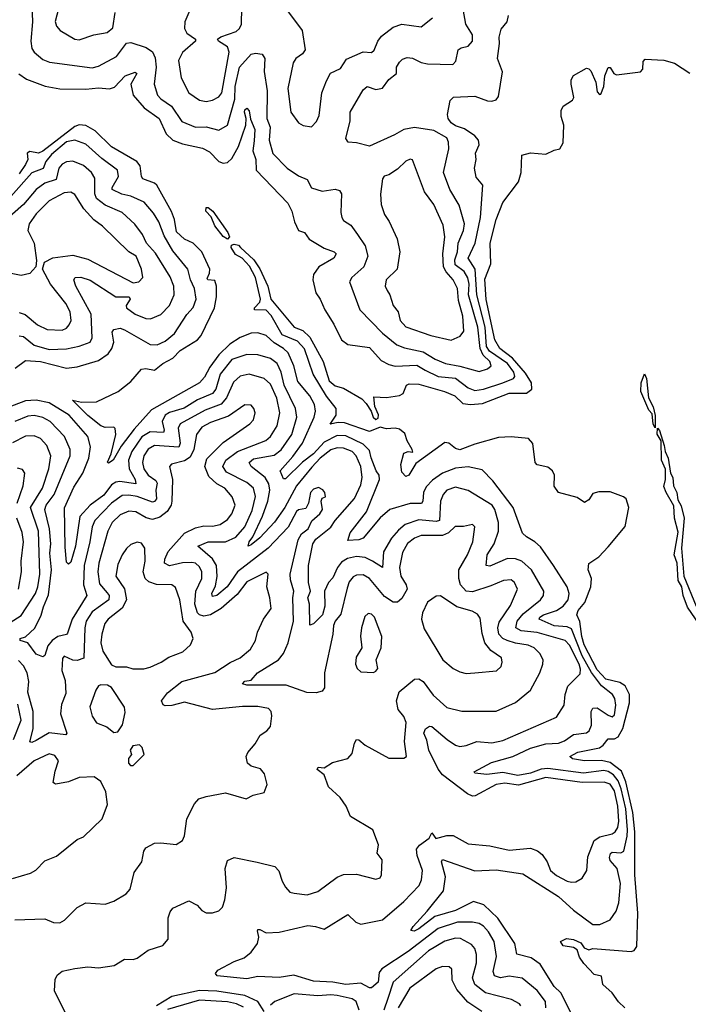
# Model space of a CAD drawing. Extents: x 1468344 to 1613994, y 525695 to 643861.
# Tile 309 of 427: x 1528008 to 1531118, y 620272 to 624856. Entities that reach past the tile are written whole.
import ezdxf

# ---------------------------------------------------------------- set-up
doc = ezdxf.new("R2010")
doc.units = 0

msp = doc.modelspace()

# ---------------------------------------------------------------- linework, layer by layer
at = {"layer": '0CON10XD'}
for points in [[(1528064.8, 624925), (1528067.8, 624845), (1528059, 624755), (1528065, 624720.8), (1528074.6, 624705), (1528115, 624670.4), (1528147.2, 624657.2), (1528345, 624631.1), (1528375, 624639), (1528457.6, 624685), (1528505, 624746.8), (1528525, 624748.7), (1528596.2, 624726.2), (1528625.8, 624705.8), (1528638.4, 624678.4), (1528642.6, 624635), (1528633.5, 624555), (1528649.1, 624505), (1528665, 624486.8), (1528713.4, 624453.4), (1528761.5, 624381.5), (1528825, 624355.8), (1528875, 624356.3), (1528935, 624341.2), (1528975, 624364.5), (1529008.3, 624485), (1529010.7, 624545), (1529030.2, 624635), (1529085, 624695.2), (1529105, 624700), (1529136.2, 624695), (1529148.7, 624675), (1529144.8, 624615), (1529159.5, 624525), (1529157.3, 624395), (1529172.7, 624355), (1529169.1, 624295), (1529185, 624232.2), (1529251.8, 624165), (1529305, 624128.1), (1529345, 624111.4), (1529365, 624073.3), (1529415, 624057.5), (1529475, 624066.4), (1529495, 624061.2), (1529504.7, 624044.7), (1529501.7, 623958.3), (1529506.8, 623935), (1529515, 623920.5), (1529548.9, 623898.9), (1529580, 623855), (1529615, 623802.5), (1529627, 623755), (1529609.1, 623705), (1529552.5, 623655), (1529542.2, 623635), (1529589.6, 623505), (1529695, 623396.2), (1529762.8, 623342.8), (1529797.5, 623327.5), (1529885, 623309.8), (1529940, 623275), (1529988.6, 623255), (1530055, 623243.5), (1530145, 623217.6), (1530185, 623230), (1530200.6, 623245), (1530194.6, 623265), (1530163.6, 623293.6), (1530149.6, 623325), (1530139.3, 623425), (1530095.9, 623575), (1530098.3, 623625), (1530093.2, 623653.2), (1530075, 623682.9), (1530033.9, 623713.9), (1530032.3, 623737.7), (1530044.2, 623775), (1530047.1, 623815), (1530073.1, 623875), (1530078, 623905), (1530052.2, 623992.2), (1530008.8, 624065), (1529979.3, 624145), (1530004.2, 624255), (1530003, 624285), (1529994.7, 624305), (1529935, 624339.3), (1529845, 624354.4), (1529794.8, 624345.2), (1529750.9, 624319.1), (1529635, 624266.6), (1529575, 624283.1), (1529535.4, 624285.4), (1529525, 624303.3), (1529544.8, 624385), (1529546, 624425), (1529605, 624529.1), (1529625, 624544.5), (1529665, 624530), (1529695, 624537.5), (1529725, 624576.5), (1529760.8, 624605), (1529760.6, 624635), (1529775, 624658.6), (1529788.3, 624671.7), (1529810.4, 624679.6), (1529835, 624677.1), (1529876.3, 624656.3), (1529905, 624650), (1530023.3, 624646.7), (1530037.2, 624662.8), (1530048.1, 624715), (1530061.2, 624725), (1530095, 624731.8), (1530114.5, 624755), (1530114.6, 624785), (1530084, 624835), (1530070.6, 624905)], [(1528197.8, 624942.2), (1528172.8, 624847.2), (1528178.9, 624825), (1528196.7, 624805), (1528265, 624765.3), (1528285, 624762.1), (1528352.5, 624785), (1528415, 624796.2), (1528441.5, 624818.5), (1528451.4, 624888.6)], [(1528003.9, 624603.9), (1528038.7, 624578.7), (1528126.2, 624546.2), (1528195, 624533.9), (1528315, 624532.5), (1528375, 624538.2), (1528425, 624533.1), (1528448.1, 624541.9), (1528498.8, 624595), (1528545, 624612.1), (1528552.1, 624605), (1528525.6, 624555), (1528535, 624504.6), (1528586.8, 624445), (1528655.9, 624395.9), (1528688.6, 624325), (1528720.4, 624295), (1528765, 624277.6), (1528858.1, 624258.1), (1528890.6, 624240.6), (1528935, 624195.4), (1528955, 624188.5), (1528975, 624191.2), (1528995, 624208.9), (1529025.2, 624265), (1529059.5, 624365), (1529061.8, 624395), (1529053.4, 624425), (1529055, 624435.6), (1529065, 624444.2), (1529075, 624431.2), (1529081.9, 624391.9), (1529102.1, 624345), (1529098, 624292), (1529093.2, 624245), (1529106.1, 624205), (1529108.2, 624155), (1529255, 624001.5), (1529274, 623965), (1529285.8, 623915), (1529305, 623873.8), (1529333.3, 623865), (1529355, 623834.3), (1529425, 623791.3), (1529470.8, 623775), (1529479.4, 623765), (1529470, 623745), (1529400, 623705), (1529375, 623670), (1529371.2, 623645), (1529384.8, 623584.8), (1529406.1, 623555), (1529427.5, 623505), (1529469, 623439), (1529505, 623365.5), (1529535, 623343.3), (1529635, 623329.2), (1529688.8, 623268.8), (1529725, 623249.8), (1529755, 623242), (1529855, 623246.7), (1529894, 623224), (1529955, 623194.8), (1530035, 623187), (1530095, 623141.7), (1530125, 623130), (1530165, 623135.5), (1530255, 623165.9), (1530305, 623184.7), (1530311.2, 623195), (1530307.4, 623215), (1530277.9, 623255), (1530193.2, 623313.2), (1530179.7, 623335), (1530173.1, 623425), (1530134.1, 623575), (1530127.4, 623695), (1530094.3, 623745), (1530127.6, 623815), (1530151, 623935), (1530162.2, 624085), (1530132, 624122), (1530124.4, 624165), (1530131.1, 624205), (1530128.1, 624235), (1530146.2, 624273.8), (1530141.9, 624295), (1530125, 624314.4), (1530078, 624348), (1530035, 624362.2), (1530015.9, 624375), (1530000.7, 624395), (1529998.9, 624415), (1530011.1, 624478.9), (1530025.8, 624495), (1530125, 624499.4), (1530185, 624478.2), (1530205, 624476.7), (1530225, 624482.5), (1530235, 624497.5), (1530253.5, 624613.5), (1530230.5, 624675), (1530240, 624745), (1530237.8, 624775), (1530248, 624812), (1530276.1, 624845), (1530282.7, 624875)], [(1528800.1, 624899.9), (1528775.4, 624845.4), (1528774.1, 624815), (1528785, 624793.5), (1528826.2, 624765), (1528826.2, 624755), (1528765, 624702.5), (1528746.8, 624665), (1528758.9, 624585), (1528794.8, 624514.8), (1528845, 624480.9), (1528875.5, 624475.5)], [(1528875.5, 624475.5), (1528905, 624480.5), (1528935, 624497.1), (1528948.6, 624515), (1528981.6, 624705), (1528975, 624730), (1528932, 624755), (1528928.8, 624765), (1528943.9, 624776.1), (1529015, 624800.9), (1529030.5, 624815), (1529040, 624835), (1529041.3, 624911.3)], [(1529245, 624908.8), (1529322.7, 624805), (1529335.7, 624715), (1529323.1, 624696.9), (1529292.2, 624675), (1529279.6, 624655), (1529255.3, 624535), (1529268.8, 624425), (1529305.2, 624375.2), (1529327, 624363), (1529365, 624356.5), (1529388.4, 624381.6), (1529400.4, 624409.6), (1529414.2, 624515), (1529435, 624570.8), (1529453.5, 624606.5), (1529500.9, 624629.1), (1529528.4, 624671.6), (1529605, 624706.7), (1529645, 624703.1), (1529656.4, 624713.6), (1529673.6, 624755), (1529690.8, 624779.2), (1529745, 624821.5), (1529785, 624834.4), (1529875, 624822.5), (1529928.2, 624865)], [(1529035, 623794.6), (1529097.4, 623737.4), (1529125.6, 623695.6), (1529161.9, 623615), (1529175.6, 623555), (1529284.4, 623425), (1529325, 623408.8), (1529357.3, 623377.3), (1529419.1, 623265), (1529446.9, 623175), (1529475, 623151.4), (1529515, 623140), (1529600.3, 623090.3), (1529619.4, 623069.4), (1529643.2, 623033.2), (1529652.5, 623005), (1529664, 622995), (1529675, 623000), (1529676.7, 623016.7), (1529660, 623055), (1529655, 623100), (1529715, 623096.7), (1529775, 623106), (1529791.2, 623115), (1529806.7, 623155), (1529819.2, 623160.8), (1529865, 623158.9), (1529983.8, 623125), (1530032.5, 623105), (1530069.3, 623069.3), (1530105, 623064.1), (1530160.8, 623069.2), (1530285, 623116.6), (1530365, 623116.6), (1530390.5, 623135), (1530388.5, 623165), (1530360.8, 623210.8), (1530300.3, 623280.3), (1530241.7, 623325), (1530219.1, 623365), (1530177.5, 623552.5), (1530172.1, 623647.9), (1530200.5, 623719.5), (1530196.3, 623815), (1530225.3, 623925), (1530255, 624004.3), (1530328.4, 624101.6), (1530340.4, 624145), (1530343.8, 624225), (1530384.3, 624235.7), (1530455, 624229.2), (1530495, 624247.5), (1530520, 624255), (1530537, 624283), (1530538.8, 624365), (1530526.2, 624405), (1530526.4, 624433.6), (1530537, 624453), (1530579.3, 624480.7), (1530586.4, 624493.6), (1530573.3, 624555), (1530573.6, 624576.4), (1530583.6, 624596.4), (1530645, 624630), (1530655, 624627.5), (1530665, 624617.5), (1530688.8, 624565), (1530695, 624520), (1530705, 624507.5), (1530711.7, 624508.3), (1530725.9, 624544.1), (1530730, 624595), (1530745, 624632.5), (1530755, 624632.5), (1530772, 624605), (1530785, 624599.2), (1530896.4, 624613.6), (1530907.5, 624625), (1530908.3, 624661.7), (1530918.3, 624671.7), (1531005, 624666.7), (1531055, 624653.3), (1531125, 624606.7)], [(1528754.6, 623315.4), (1528834.6, 623365), (1528852.5, 623385), (1528913.4, 623515), (1528923.9, 623565), (1528923.4, 623615), (1528915, 623640.9), (1528882.5, 623645), (1528880.2, 623650.2), (1528891.1, 623675), (1528891.7, 623695), (1528855, 623775.5), (1528815.1, 623815.1), (1528775, 623834.7), (1528737.5, 623867.5), (1528727.6, 623925), (1528713.3, 623963.3), (1528645.9, 624085), (1528634.8, 624094.8), (1528580.5, 624115), (1528574, 624125), (1528568.8, 624175), (1528553.2, 624195), (1528435, 624263.8), (1528358.3, 624338.3), (1528315, 624363), (1528285, 624366.2), (1528265, 624359), (1528116, 624244), (1528095, 624234.8), (1528055, 624241.4), (1528042.5, 624235), (1528045.3, 624205), (1528035, 624180.9), (1528005, 624138)], [(1527986.1, 623233.9), (1528035, 623268.4), (1528104.2, 623264.2), (1528225, 623232.7), (1528275, 623238.9), (1528375, 623269.4), (1528420, 623300), (1528437.1, 623325), (1528445.6, 623355), (1528438.3, 623401.7), (1528445, 623413.3), (1528475, 623419.2), (1528495, 623412.5), (1528615, 623343.2), (1528647.3, 623342.7), (1528685, 623359.7), (1528728.6, 623395), (1528786.1, 623483.9), (1528815, 623516.5), (1528828.1, 623555), (1528821.7, 623605), (1528803.1, 623645), (1528790, 623695), (1528720.2, 623780.2), (1528679.6, 623849.6), (1528654.8, 623914.8), (1528630.6, 623955), (1528586.2, 624006.2), (1528525, 624033.7), (1528482.9, 624042.9), (1528438.5, 624065), (1528438.2, 624075), (1528467.1, 624125), (1528462.2, 624155), (1528389.3, 624209.3), (1528315, 624276.7), (1528264.8, 624294.8), (1528225, 624286.3), (1528155, 624227.8), (1528129.4, 624195), (1528117.2, 624162.8), (1528065, 624142.1), (1527966.9, 624033.1)], [(1528005, 623383.2), (1528025, 623380.4), (1528075, 623340.2), (1528145, 623319.6), (1528225, 623323.7), (1528285, 623335.6), (1528335.5, 623355), (1528344.7, 623375.3), (1528340, 623485), (1528268.4, 623615), (1528260.4, 623645), (1528265.8, 623655), (1528292.8, 623657.2), (1528335, 623642.4), (1528455.1, 623565.1), (1528516.5, 623565), (1528521.3, 623555), (1528503.5, 623525), (1528505.4, 623515), (1528545, 623485.3), (1528595, 623464.6), (1528617.1, 623462.9), (1528665, 623482.5), (1528705, 623524.4), (1528726.6, 623575), (1528724.2, 623615), (1528708.1, 623658.1), (1528639.5, 623769.5), (1528598.1, 623815), (1528579.1, 623855), (1528544.1, 623904.1), (1528485, 623958.1), (1528405, 623992.3), (1528365, 624023.2), (1528356.6, 624045), (1528358.1, 624118.1), (1528341.3, 624145), (1528305, 624177.2), (1528255, 624196.6), (1528225, 624193.5), (1528205, 624183.3), (1528190.5, 624165), (1528178.1, 624111.9), (1528125.1, 624094.9), (1528085, 624065.8), (1528025.8, 623995), (1527935, 623915.5)], [(1530015, 623364.5), (1530057.3, 623382.7), (1530073.9, 623406.1), (1530069.6, 623475), (1530048.7, 623548.7), (1530044.5, 623604.5), (1530024.4, 623645), (1529991.9, 623681.9), (1529980, 623705), (1529976.3, 623765), (1529985.6, 623845), (1529978.4, 623898.4), (1529934.6, 623995), (1529891.5, 624055), (1529835, 624203.3), (1529825, 624206), (1529805, 624197.5), (1529765, 624160), (1529725, 624133.3), (1529703.3, 624126.7), (1529696, 624115), (1529686.6, 624043.4), (1529690, 623995), (1529705, 623948.8), (1529726.9, 623916.9), (1529763.3, 623835), (1529776.4, 623775), (1529763.3, 623695), (1529713.1, 623645), (1529708.8, 623615), (1529717.8, 623595), (1529730, 623575), (1529744.7, 623525), (1529769.2, 623495), (1529777.9, 623455), (1529805, 623425.4), (1529920, 623385), (1530015, 623364.5)], [(1528005, 623491.8), (1528032.9, 623482.9), (1528091.2, 623435), (1528135, 623413.8), (1528205, 623410.7), (1528225, 623419.5), (1528237.9, 623435), (1528246.8, 623455), (1528242.9, 623495), (1528221.9, 623535), (1528151.1, 623625), (1528114.2, 623695), (1528123.3, 623726.7), (1528162.3, 623747.7), (1528255, 623759.4), (1528325, 623741.1), (1528535, 623630.5), (1528562, 623635), (1528580, 623655), (1528574.6, 623695), (1528548.9, 623755), (1528515, 623775.4), (1528392.5, 623895), (1528353.2, 623923.2), (1528306.9, 623975), (1528265, 624041.5), (1528245, 624052.7), (1528215, 624050), (1528145, 624013.1), (1528085, 623951.8), (1528052.4, 623905), (1528046, 623875), (1528075.8, 623815), (1528085.7, 623734.3), (1528083.1, 623705), (1528055.2, 623674.8), (1528015, 623664.3), (1527945, 623678.6)], [(1528975, 623834.3), (1528955, 623846.5), (1528915, 623895.8), (1528898, 623938), (1528873.3, 623965), (1528875, 623981.2), (1528885, 623981.9), (1528907.1, 623965), (1528976.9, 623865), (1528983.5, 623845), (1528975, 623834.3)], [(1530823.8, 620255), (1530793.4, 620283.4), (1530763.8, 620325), (1530721.1, 620365), (1530715, 620403.3), (1530680.7, 620410.7), (1530632, 620462), (1530611.6, 620491.6), (1530601.5, 620525), (1530585, 620536.1), (1530536.9, 620545), (1530524, 620565), (1530552.1, 620577.9), (1530585, 620573.2), (1530618.8, 620558.8), (1530634.7, 620534.7), (1530655, 620526.2), (1530675, 620531.2), (1530852.6, 620517.4), (1530867.1, 620522.9), (1530878.5, 620541.5), (1530884.1, 620695.9), (1530869.1, 620875), (1530870.2, 621075), (1530860.6, 621165), (1530827.2, 621307.2), (1530808, 621358), (1530755, 621397.9), (1530715, 621407.7), (1530635, 621405.5), (1530580, 621415), (1530568, 621425), (1530605, 621445.3), (1530705, 621466.7), (1530722.2, 621477.8), (1530745, 621507.3), (1530775, 621507.6), (1530792.4, 621517.6), (1530813.7, 621556.3), (1530844.3, 621675), (1530845.1, 621715), (1530824.1, 621755), (1530800.4, 621770.4), (1530735, 621785.7), (1530695, 621829.1), (1530634.4, 621945), (1530622.4, 621985), (1530613.8, 622053.8), (1530599.6, 622085), (1530606.6, 622105), (1530637, 622143), (1530664.3, 622215), (1530668.2, 622255), (1530653.3, 622295), (1530655.7, 622324.3), (1530702.9, 622355), (1530745, 622401.1), (1530824.3, 622495.7), (1530841.2, 622585), (1530830, 622625), (1530817.5, 622635), (1530755, 622657.5), (1530701.9, 622658.1), (1530675, 622650), (1530655, 622620), (1530635, 622607.5), (1530601.7, 622631.7), (1530515, 622654.4), (1530493.7, 622683.7), (1530496.5, 622735), (1530486.9, 622755), (1530465, 622773.1), (1530415, 622784.2), (1530406, 622795), (1530395, 622882.5), (1530375, 622905.5), (1530295, 622913.2), (1530235, 622911.2), (1530125, 622880.3), (1530055, 622852.8), (1530035, 622859.5), (1530005, 622883.9), (1529985, 622886.7), (1529850.6, 622789.4), (1529817.8, 622735), (1529805, 622728.6), (1529785, 622748.8), (1529780.4, 622785), (1529795, 622838), (1529815.9, 622845.9), (1529837, 622843), (1529833.8, 622855), (1529810.6, 622895), (1529799.4, 622929.4), (1529775, 622950), (1529754.6, 622954.6), (1529715, 622950.7), (1529685, 622958.6), (1529635, 622939.1), (1529519.6, 622979.6), (1529489.4, 622980.6), (1529452.3, 622972.3), (1529479.4, 623015), (1529480, 623045), (1529435, 623103.8), (1529372.9, 623205), (1529333.5, 623323.5), (1529299.6, 623359.6), (1529228.9, 623388.9), (1529178.4, 623478.4), (1529155, 623503.8), (1529100, 623505), (1529100.5, 623515), (1529125, 623540), (1529128.7, 623555), (1529104.4, 623655), (1529077.7, 623707.7), (1529042.5, 623745), (1529012.1, 623762.1), (1528991.2, 623795), (1528993.5, 623806.5), (1529005, 623810.9), (1529025, 623806.4), (1529035, 623794.6)], [(1530585, 620209.2), (1530525.5, 620325.5), (1530495, 620355.4), (1530429.6, 620459.6), (1530387.9, 620487.9), (1530320.4, 620505), (1530310.7, 620555), (1530233, 620673), (1530167.3, 620735), (1530119.4, 620750.6), (1530035, 620708.6), (1529939.7, 620680.3), (1529865, 620623.4), (1529843.2, 620613.2), (1529828, 620615), (1529838.9, 620635), (1529903.6, 620705), (1529979.1, 620800.9), (1529988.9, 620865), (1529970.8, 620935), (1529975, 620945.8), (1530125, 620892.9), (1530225, 620897.6), (1530348.9, 620878.9), (1530515, 620773.8), (1530585, 620710.3), (1530675, 620643.2), (1530706.6, 620643.4), (1530754.5, 620665), (1530782.3, 620705), (1530794.5, 620744.5), (1530803.3, 620835), (1530786.9, 620905), (1530755, 620942), (1530751.9, 620955), (1530756.6, 620973.4), (1530765, 620980.7), (1530805, 620977.1), (1530818.3, 620985), (1530834.7, 621055), (1530835.1, 621084.9), (1530827.8, 621182.2), (1530806.2, 621275), (1530791.7, 621311.7), (1530770.6, 621340.6), (1530745, 621355.8), (1530725, 621359.8), (1530631.6, 621348.4), (1530465, 621370.5), (1530433.7, 621366.3), (1530385, 621347.6), (1530325, 621338), (1530255, 621351.1), (1530181.4, 621341.4), (1530125, 621347.5), (1530122.5, 621355), (1530202.7, 621397.3), (1530302.2, 621425), (1530384.1, 621464.1), (1530455, 621484.8), (1530515, 621487.7), (1530541.7, 621498.3), (1530585, 621527.8), (1530645, 621535.4), (1530658, 621545), (1530668.7, 621571.3), (1530666.8, 621635), (1530675, 621650), (1530695, 621652.5), (1530745, 621618.2), (1530765, 621611.1), (1530775, 621620), (1530781.7, 621665), (1530776.8, 621695), (1530766.5, 621715), (1530715, 621754), (1530667.4, 621817.4), (1530624.6, 621895), (1530575, 622020.6), (1530555, 622028.7), (1530495, 622034.4), (1530424.7, 622065), (1530427.5, 622075), (1530444.6, 622085), (1530505, 622105.5), (1530535.7, 622125), (1530559.8, 622155), (1530563.6, 622185), (1530555, 622215.5), (1530491.8, 622315), (1530431.2, 622401.2), (1530405, 622425.5), (1530365, 622447.5), (1530347.5, 622465), (1530303.5, 622585), (1530208.7, 622708.6), (1530159.4, 622759.4), (1530095, 622774.3), (1530035, 622768.3), (1529974.8, 622745.2), (1529927.8, 622712.2), (1529898.7, 622681.3), (1529886.1, 622655), (1529883.6, 622615), (1529877.2, 622602.8), (1529825, 622603.8), (1529729.5, 622575), (1529685, 622536.8), (1529605, 622442.5), (1529585, 622434.7), (1529535, 622431.8), (1529545, 622466.9), (1529620.7, 622565), (1529681.6, 622715), (1529680.6, 622735), (1529666.2, 622756.2), (1529643.4, 622816.6), (1529635, 622849.6), (1529605, 622879.5), (1529525, 622919.1), (1529485, 622919.6), (1529425, 622889.3), (1529375, 622834.1), (1529323.4, 622796.6), (1529245, 622718.2), (1529235, 622717.8), (1529219.3, 622755), (1529278.5, 622821.5), (1529323.2, 622885), (1529378.1, 623005), (1529383.4, 623033.4), (1529379.2, 623065), (1529358.1, 623105), (1529301.7, 623171.7), (1529283, 623245), (1529256.6, 623305), (1529235.6, 623325.6), (1529191.2, 623351.2), (1529155, 623385.3), (1529115, 623397.6), (1529085, 623396.5), (1529034, 623376), (1528985, 623345.2), (1528934.5, 623295), (1528891.9, 623238.1), (1528868, 623192), (1528844.1, 623165), (1528620.7, 623039.3), (1528540.5, 622949.5), (1528480.1, 622869.9), (1528442.1, 622805), (1528420.9, 622790.9), (1528416.4, 622796.4), (1528434.1, 622835), (1528455.3, 622925), (1528452, 622952), (1528445, 622958.9), (1528405, 622956.8), (1528384.5, 622965), (1528325, 623013.5), (1528253.3, 623085), (1528295, 623075.5), (1528365, 623077.1), (1528465.3, 623124.7), (1528525, 623171.5), (1528575, 623228.1), (1528595, 623232.5), (1528635, 623224.2), (1528673.6, 623255), (1528720.7, 623279.3), (1528754.6, 623315.4)], [(1530455.2, 620255), (1530453.9, 620285), (1530415, 620336.7), (1530345, 620393.5), (1530285, 620403.5), (1530245, 620394.8), (1530216.9, 620405), (1530211.2, 620425), (1530225.6, 620495), (1530214.8, 620565), (1530189.3, 620609.3), (1530165, 620636.4), (1530145, 620648.4), (1530114.4, 620654.4), (1530045, 620655.2), (1529955, 620624.5), (1529815, 620517.4), (1529692.4, 620437.6), (1529680.4, 620419.6), (1529675, 620374.4), (1529645, 620349.2), (1529635, 620349.1), (1529595, 620370.5), (1529525.2, 620364.8), (1529465, 620374.8), (1529375, 620379.8), (1529282.6, 620407.4), (1529215, 620397.3), (1529115, 620401.5), (1529065, 620390), (1528926.2, 620405), (1528918, 620415), (1528928.9, 620431.1), (1529005, 620471.9), (1529051.4, 620488.6), (1529085, 620514.2), (1529114.3, 620555), (1529120, 620585), (1529114.4, 620614.4), (1529115, 620620), (1529125, 620620), (1529155, 620604.4), (1529215, 620607.5), (1529348.5, 620638.5), (1529383.8, 620635), (1529425, 620621.5), (1529535, 620690), (1529571.9, 620655), (1529595, 620645.8), (1529695, 620665.3), (1529795, 620750.9), (1529865.9, 620825), (1529877.8, 620852.2), (1529882.5, 620895), (1529856.3, 620965), (1529854.1, 620995), (1529867.1, 621012.9), (1529912.5, 621045), (1529925, 621070), (1529944.5, 621044.5), (1529995, 621058.1), (1530025, 621058.1), (1530095, 621019.8), (1530195, 621010.5), (1530285, 620990), (1530385, 620999.4), (1530417, 620987), (1530438.8, 620968.8), (1530461.8, 620935), (1530477.1, 620895), (1530505, 620871.1), (1530555, 620844.7), (1530575, 620840.9), (1530595, 620842.5), (1530625, 620860), (1530645.8, 620894.3), (1530651.7, 620958.3), (1530680.5, 621035), (1530707.6, 621052.4), (1530765, 621065.3), (1530778.6, 621075), (1530790.2, 621095), (1530794.5, 621125), (1530791.3, 621195), (1530775.4, 621265.4), (1530755, 621296.5), (1530726.5, 621306.5), (1530625, 621305.1), (1530455, 621328.5), (1530327.8, 621292.2), (1530265, 621301), (1530224.9, 621295.1), (1530127.5, 621242.5), (1530115, 621240.9), (1530091.5, 621251.5), (1529975, 621340.7), (1529955, 621366), (1529911.9, 621455), (1529902.4, 621502.4), (1529887.5, 621535), (1529896, 621555), (1529915, 621566.9), (1529925, 621565.5), (1529996.2, 621505), (1530035, 621478), (1530055, 621471.5), (1530085, 621476.2), (1530135, 621496.1), (1530205, 621488.8), (1530255, 621499.7), (1530505, 621608.1), (1530541.1, 621665), (1530545.8, 621715), (1530557.3, 621752.7), (1530615, 621810.8), (1530617.2, 621832.8), (1530611, 621855), (1530565, 621943.2), (1530545.6, 621965.6), (1530415, 622003), (1530341.1, 622011.1), (1530315.9, 622025), (1530321.6, 622055), (1530350.2, 622089.8), (1530430.4, 622155), (1530444.6, 622175), (1530446, 622195), (1530389.2, 622295), (1530344.4, 622335), (1530315, 622346.2), (1530277.7, 622347.7), (1530195, 622311.3), (1530178.1, 622315), (1530183.1, 622365), (1530214.8, 622415), (1530235.2, 622475), (1530235.6, 622514.4), (1530217.9, 622575), (1530205.2, 622595), (1530095, 622663.8), (1530035, 622679.7), (1529995, 622665.9), (1529977.8, 622645), (1529966.2, 622615), (1529961.3, 622525), (1529945, 622519.8), (1529865, 622527.4), (1529801.2, 622505), (1529770.1, 622479.9), (1529737.7, 622442.3), (1529701.1, 622378.9), (1529695, 622305.8), (1529648.9, 622335), (1529615, 622352.3), (1529575, 622356.7), (1529532.6, 622347.4), (1529505, 622329.8), (1529486.6, 622305), (1529465, 622257.3), (1529445, 622235.7), (1529426.5, 622195), (1529427.7, 622125), (1529416.5, 622085), (1529375, 622042.7), (1529357.3, 622037.3), (1529356.7, 622135), (1529348.9, 622165), (1529360.2, 622195), (1529351.3, 622235), (1529351.6, 622315), (1529371.4, 622415), (1529385, 622437.9), (1529455, 622492.5), (1529475.7, 622524.3), (1529565, 622626.1), (1529595, 622690.4), (1529601.7, 622725), (1529594.5, 622775), (1529572.8, 622825), (1529554.7, 622845), (1529515, 622860.8), (1529485, 622861.9), (1529455, 622852.9), (1529405, 622815.1), (1529366.7, 622773.3), (1529295, 622685.7), (1529241.6, 622585), (1529193.2, 622516.8), (1529125, 622443.7), (1529085, 622410.4), (1529070, 622405), (1529074.7, 622425), (1529091.7, 622448.3), (1529137.8, 622545), (1529162.9, 622615), (1529171.6, 622665), (1529167, 622695), (1529149.8, 622725), (1529084.6, 622775), (1529075.9, 622795), (1529095, 622811.6), (1529191.3, 622828.7), (1529225, 622852.5), (1529274.1, 622925), (1529297.5, 623005), (1529291.3, 623045), (1529238.7, 623155), (1529224.5, 623215), (1529205.2, 623255), (1529175, 623278.9), (1529115.6, 623295.6), (1529065, 623296.3), (1528995, 623273.5), (1528940.2, 623205), (1528920.2, 623135), (1528905.2, 623115), (1528835, 623086.1), (1528772.3, 623047.7), (1528705, 623026.8), (1528685.3, 623015), (1528670.5, 622985), (1528679.6, 622945), (1528676.2, 622933.8), (1528615, 622937.6), (1528576.3, 622913.7), (1528529.7, 622845), (1528513.6, 622805), (1528516.7, 622765), (1528545.2, 622715), (1528548.2, 622695), (1528473.4, 622706.6), (1528455, 622703.3), (1528435, 622689.6), (1528398.5, 622641.5), (1528336.1, 622595), (1528287, 622543), (1528268, 622405), (1528245, 622330.4), (1528235, 622321.5), (1528225, 622330), (1528219.9, 622399.9), (1528216.5, 622583.5), (1528260.2, 622679.8), (1528301.4, 622745), (1528329, 622815), (1528336.7, 622866.7), (1528325.2, 622915), (1528237.7, 623015), (1528145, 623072), (1528085, 623084.2), (1528035, 623080.6), (1527875, 623020.5)], [(1530290.9, 622129.1), (1530323.6, 622205), (1530309.4, 622235), (1530295, 622247.5), (1530258.8, 622245), (1530200.5, 622219.5), (1530115, 622192.8), (1530085, 622195.9), (1530059, 622225), (1530050.9, 622255), (1530051.1, 622295), (1530091.6, 622365), (1530116.3, 622425), (1530124.6, 622494.6), (1530115, 622506.4), (1530072.9, 622497.1), (1530033.6, 622496.4), (1530002.6, 622467.4), (1529975, 622455.2), (1529875, 622454.8), (1529845, 622441.7), (1529812.6, 622417.4), (1529788.1, 622375), (1529775.2, 622305), (1529781.7, 622265), (1529805.8, 622225), (1529809.8, 622205), (1529785, 622161.3), (1529765, 622143.7), (1529745, 622143.6), (1529705, 622171.2), (1529635, 622254.1), (1529605, 622271.2), (1529575, 622270.3), (1529558.5, 622261.5), (1529541.2, 622238.8), (1529530.8, 622209.2), (1529501.2, 622088.8), (1529475.4, 622055), (1529468.2, 622035), (1529464.7, 621995), (1529425.5, 621815.5), (1529425.5, 621745), (1529415, 621729.2), (1529387.4, 621722.6), (1529343.9, 621723.9), (1529247.8, 621757.8), (1529065, 621757.1), (1529045, 621763.8), (1529055, 621776.9), (1529085, 621780.8), (1529113.5, 621815), (1529211.6, 621875), (1529235.7, 621905), (1529257.3, 621955), (1529281.9, 622055), (1529279.2, 622165), (1529283.8, 622195), (1529267.8, 622247.8), (1529266.8, 622275), (1529303.3, 622435), (1529318.2, 622461.8), (1529350, 622485), (1529367.7, 622522.3), (1529404.6, 622555), (1529416.1, 622575), (1529410, 622615), (1529415, 622627.5), (1529430, 622635), (1529426.7, 622655), (1529417.7, 622667.7), (1529398.6, 622678.6), (1529375, 622670.6), (1529360.5, 622655), (1529351.8, 622605), (1529339.1, 622580.9), (1529305, 622574.6), (1529295, 622566.8), (1529256.4, 622493.6), (1529163.9, 622396.1), (1529021.2, 622285), (1528973.7, 622215), (1528925, 622174.8), (1528905, 622171.2), (1528901.2, 622185), (1528919.4, 622220.6), (1528925.9, 622264.1), (1528924.1, 622314.1), (1528905.1, 622345.1), (1528835.8, 622405), (1528885.2, 622424.8), (1528965.4, 622424.6), (1529013.3, 622446.7), (1529054.5, 622495), (1529089.3, 622570.7), (1529105.5, 622635.5), (1529094.8, 622674.8), (1529065, 622701.2), (1528969.6, 622749.6), (1528952.3, 622775), (1528967.6, 622805), (1529020.9, 622845), (1529153.5, 622896.5), (1529175, 622916.1), (1529205, 622964.4), (1529218.3, 623025), (1529204.2, 623094.2), (1529175, 623159.6), (1529145, 623185.9), (1529075, 623205.8), (1529033.4, 623196.6), (1529002.3, 623167.7), (1528969.8, 623095), (1528945, 623066), (1528871.4, 623038.6), (1528753.6, 622975), (1528745.2, 622954.8), (1528754.2, 622885), (1528747.5, 622865), (1528635, 622872.7), (1528605, 622855.7), (1528585, 622825.4), (1528579.6, 622795), (1528585.6, 622765), (1528605.7, 622735), (1528640.4, 622710.4), (1528647.8, 622697.8), (1528641.5, 622665), (1528644.2, 622625), (1528635, 622612.5), (1528625, 622609.8), (1528555, 622636.2), (1528515, 622642.6), (1528485, 622640.2), (1528435, 622604.8), (1528357.5, 622525), (1528344.8, 622495), (1528334.8, 622425), (1528308.5, 622315), (1528305.2, 622225), (1528319.8, 622175), (1528251.6, 622065), (1528230.3, 621999.7), (1528225, 621993.5), (1528185, 621984.1), (1528158.1, 621965), (1528139.1, 621940.9), (1528124.4, 621895.6), (1528115, 621889.2), (1528085, 621902.2), (1528045, 621954.7), (1528010, 621965), (1528010.6, 621975), (1528035, 621983.3), (1528077.6, 622022.4), (1528106.9, 622083.1), (1528118.2, 622121.8), (1528141.5, 622178.5), (1528155.4, 622295), (1528147.6, 622372.4), (1528152, 622415), (1528146.9, 622485), (1528124.8, 622575), (1528131.6, 622595), (1528168.4, 622645), (1528242.2, 622825), (1528241.9, 622855), (1528216.9, 622915), (1528149.7, 622985), (1528115, 623003.5), (1528075, 623013.6), (1528045, 623009.3), (1527984.9, 622985.1)], [(1530965, 622956.2), (1530955, 622972.5), (1530950.2, 623020.2), (1530935, 623037.5), (1530897.5, 623125), (1530898.9, 623165), (1530915, 623207.5), (1530924, 623185), (1530932.9, 623095), (1530955, 623053.8), (1530965, 623012.5), (1530965, 622956.2)], [(1527985.9, 620665.9), (1528125, 620669.4), (1528165, 620652.2), (1528195, 620651.9), (1528216.4, 620663.6), (1528275, 620722), (1528315, 620743.8), (1528405, 620738.8), (1528445, 620752), (1528503, 620787), (1528521.9, 620808.1), (1528540.6, 620885), (1528575.5, 620935), (1528585.6, 620985), (1528595, 621000), (1528635, 621022.5), (1528665, 621024.5), (1528735, 621015.7), (1528765.5, 621034.5), (1528774.4, 621055.6), (1528785.8, 621135), (1528820.8, 621205), (1528841.8, 621228.2), (1528875, 621240), (1528965, 621256.7), (1529060.7, 621229.3), (1529093.6, 621246.4), (1529145, 621257.5), (1529158.8, 621295), (1529147.5, 621345), (1529128.5, 621368.5), (1529085, 621380.6), (1529067.1, 621395), (1529061.9, 621425), (1529068.6, 621445), (1529104, 621485), (1529127.1, 621525), (1529158.1, 621545), (1529174.3, 621565), (1529181.4, 621615), (1529177.5, 621635), (1529165, 621649.2), (1529115, 621658.4), (1529045, 621658.9), (1528905, 621644.4), (1528775, 621679), (1528715, 621662.7), (1528685, 621661.8), (1528675, 621665.8), (1528668.2, 621685), (1528695, 621722.7), (1528762.2, 621775), (1528915, 621816.9), (1528986.7, 621863.3), (1529033.1, 621885), (1529081.4, 621925), (1529104.1, 621965.9), (1529113.7, 622005), (1529142.1, 622065), (1529177.8, 622115), (1529171.9, 622165), (1529157, 622215), (1529164.3, 622275), (1529155, 622284.3), (1529065, 622239), (1529019.9, 622180.1), (1528945.8, 622114.2), (1528895, 622085.6), (1528865, 622079.4), (1528845, 622084.8), (1528835.2, 622095.1), (1528822.4, 622135), (1528826.6, 622195), (1528855.7, 622255), (1528854.7, 622285), (1528845, 622307.9), (1528826.2, 622325), (1528809.4, 622329.4), (1528765, 622327.4), (1528705, 622314), (1528682.2, 622325), (1528683.4, 622345), (1528699.3, 622380.7), (1528773.8, 622465), (1528825, 622490.4), (1528865, 622499.7), (1528905, 622498.3), (1528940, 622505), (1528975, 622529.2), (1528994, 622555), (1529010, 622595), (1528996.6, 622635), (1528962.7, 622675), (1528925.7, 622695.7), (1528888.5, 622728.5), (1528868.4, 622775), (1528879.1, 622810.9), (1528955, 622887.6), (1529078.1, 622975), (1529095, 622992.9), (1529102.7, 623025), (1529097.8, 623045), (1529085, 623061.4), (1529055, 623063.1), (1528979.6, 623010.4), (1528895, 622980.2), (1528855, 622958.2), (1528829.7, 622925), (1528817.9, 622855), (1528801.6, 622818.4), (1528775, 622801.3), (1528714.2, 622785.8), (1528704.5, 622775), (1528718.4, 622715), (1528716.3, 622615), (1528712, 622595), (1528694, 622566), (1528660.1, 622539.9), (1528625, 622528.9), (1528596, 622536), (1528548.6, 622565), (1528515, 622568), (1528475, 622550), (1528437.7, 622515), (1528417.5, 622475), (1528376.3, 622325), (1528371.2, 622285), (1528379.2, 622229.2), (1528415, 622188.2), (1528424.8, 622175), (1528422.1, 622155), (1528345, 622098.7), (1528316.3, 622055), (1528310.5, 622025), (1528306, 621884), (1528275, 621872.8), (1528254.8, 621874.8), (1528215, 621892.2), (1528207.6, 621882.4), (1528204.4, 621825.6), (1528219.7, 621779.7), (1528221.7, 621718.3), (1528201.6, 621668.4), (1528198.1, 621625), (1528227.8, 621535), (1528222.9, 621527.1), (1528145, 621535.7), (1528085, 621500), (1528065, 621491.5), (1528055, 621494.2), (1528071.2, 621555), (1528070.2, 621635), (1528045.8, 621725), (1528050.6, 621775), (1528042.1, 621815), (1528025, 621848.2), (1528002.8, 621872.8)], [(1531186.4, 622016.4), (1531115, 622120.5), (1531094.8, 622175), (1531088.6, 622215), (1531070.8, 622245), (1531066.1, 622325), (1531052.7, 622365), (1531070.7, 622470.7), (1531054.6, 622535), (1531051.9, 622591.9), (1531014.8, 622655), (1531005, 622683.3), (1531013.1, 622715), (1531012.5, 622762.5), (1530994.5, 622805), (1530991.8, 622895), (1530973.7, 622926.3), (1530975, 622953.8), (1530985, 622942.5), (1531006.7, 622873.3), (1531010.7, 622845), (1531025.5, 622815), (1531036.3, 622745), (1531046.3, 622725), (1531049.8, 622685), (1531065.6, 622655), (1531070.3, 622620.3), (1531085, 622592.9), (1531099.7, 622535), (1531086.8, 622395), (1531097.4, 622265), (1531155.8, 622125)], [(1527925.2, 622025), (1528015, 622081.8), (1528080.9, 622185), (1528092.6, 622215), (1528101.6, 622275), (1528094.5, 622475), (1528057.9, 622585), (1528113.9, 622675), (1528143.7, 622765), (1528152.3, 622825), (1528133.3, 622873.3), (1528105, 622905.4), (1528075, 622918.4), (1528035, 622917.1), (1527975, 622886.6)], [(1527995.6, 622605), (1528024.1, 622685), (1528031.8, 622745), (1528021.5, 622761.5), (1527998, 622768)], [(1528002.3, 622205), (1528015.6, 622285), (1528014.8, 622335.2), (1528025.9, 622425), (1528018.8, 622468.8), (1527994.4, 622535)], [(1528533.8, 621833.8), (1528585, 621833.9), (1528615, 621842.3), (1528665.8, 621865), (1528701.2, 621888.8), (1528767, 621913), (1528802.7, 621945), (1528815.6, 621975), (1528805.4, 622005), (1528768.5, 622055), (1528753.2, 622155), (1528732.9, 622212.9), (1528715.3, 622225.3), (1528645, 622225.7), (1528608.1, 622238.1), (1528591.1, 622255), (1528582.1, 622285), (1528591.8, 622335), (1528589.4, 622395), (1528575, 622418.8), (1528555, 622423.8), (1528525, 622412), (1528505, 622394.2), (1528484.6, 622365), (1528465, 622319.2), (1528455.4, 622265), (1528496.1, 622206.1), (1528505.2, 622155), (1528483.8, 622116.2), (1528420, 622065), (1528403.7, 622045), (1528389.5, 621995), (1528385.9, 621955), (1528395, 621915.7), (1528435, 621852), (1528455, 621843.8), (1528505, 621843.1), (1528533.8, 621833.8)], [(1530085, 621811.5), (1530125, 621814.4), (1530226.2, 621825), (1530247.5, 621845), (1530252.5, 621865), (1530248.6, 621885), (1530199.6, 621919.6), (1530171.2, 621955), (1530159, 621999), (1530150.4, 622070.4), (1530137.9, 622087.9), (1530112.5, 622102.5), (1530041.9, 622121.9), (1529965, 622174), (1529945, 622172), (1529905, 622144.3), (1529881.5, 622095), (1529877.8, 622065), (1529889.7, 622019.7), (1529976.7, 621875), (1530025, 621835.5), (1530055, 621819.5), (1530085, 621811.5)], [(1528220.7, 620230.7), (1528170, 620335), (1528172.7, 620387.3), (1528181.7, 620408.3), (1528205, 620426.2), (1528265, 620438.6), (1528325, 620446.7), (1528375, 620441.5), (1528447, 620453), (1528495, 620481.9), (1528535, 620480.9), (1528555, 620486.5), (1528605, 620524.5), (1528673.7, 620546.3), (1528697.8, 620575), (1528698.9, 620675), (1528707.2, 620702.8), (1528719.8, 620720.2), (1528795, 620754.2), (1528832.9, 620732.9), (1528855, 620709.2), (1528875, 620698), (1528905, 620697.5), (1528935, 620707.5), (1528950.8, 620725), (1528962.1, 620757.9), (1528970, 620815), (1528963.2, 620905), (1528975, 620942), (1529005, 620955.7), (1529113.2, 620933.2), (1529195, 620912.9), (1529213.6, 620893.6), (1529228.5, 620845), (1529245, 620818), (1529265, 620794), (1529285, 620788.8), (1529345, 620782.2), (1529395, 620796.9), (1529485, 620864.3), (1529515, 620876.9), (1529575, 620878.6), (1529664.3, 620854.3), (1529685, 620861.2), (1529690.8, 620875), (1529694.2, 620945), (1529671.2, 620975), (1529677.8, 621015), (1529650.9, 621085), (1529547, 621147), (1529526.5, 621195), (1529499.1, 621235), (1529445, 621284.4), (1529425, 621340), (1529391.2, 621365), (1529396.1, 621376.1), (1529425, 621373.3), (1529462.4, 621397.6), (1529535, 621415.6), (1529555, 621439.2), (1529565, 621488), (1529575, 621504.4), (1529585, 621503.5), (1529615, 621478.2), (1529676.4, 621443.6), (1529725, 621418), (1529795, 621418), (1529808, 621425), (1529798, 621495), (1529806.2, 621583.8), (1529795, 621611.6), (1529767.9, 621645), (1529760.2, 621685), (1529772.9, 621727.1), (1529844.6, 621785), (1529865, 621786.7), (1529885.4, 621775), (1529930.7, 621710.7), (1529995, 621653.8), (1530065, 621636.2), (1530225, 621636.2), (1530315, 621676.4), (1530385, 621734.5), (1530427.8, 621815), (1530442.3, 621855), (1530442.9, 621875), (1530427.9, 621905), (1530401.5, 621931.5), (1530374.1, 621944.1), (1530315, 621952.8), (1530275, 621965.8), (1530255, 621975.6), (1530236.8, 621995), (1530232.8, 622025), (1530238.8, 622051.2), (1530290.9, 622129.1)], [(1529653.6, 621816.4), (1529665, 621822.5), (1529673.3, 621835), (1529666.2, 621875), (1529688.8, 621931.2), (1529692.1, 621985), (1529658.9, 622075), (1529645, 622088.9), (1529628.6, 622091.4), (1529612.8, 622077.2), (1529597.8, 622025), (1529594, 621986), (1529599.1, 621930.9), (1529572.6, 621887.4), (1529570.5, 621855), (1529578.6, 621835), (1529595, 621820), (1529653.6, 621816.4)], [(1528445, 621537.5), (1528465, 621540), (1528486.4, 621573.6), (1528498.8, 621631.2), (1528495.7, 621655), (1528435, 621746.2), (1528417, 621757), (1528385, 621760), (1528374.6, 621755.4), (1528361.9, 621735), (1528333.8, 621656.2), (1528345, 621614), (1528365, 621581.8), (1528413.5, 621563.5), (1528445, 621537.5)], [(1527979.4, 621505), (1528014.4, 621595), (1527999.4, 621669.4)], [(1527975, 620857.9), (1528057.4, 620882.6), (1528082.9, 620897.1), (1528125, 620940.6), (1528178.6, 620961.4), (1528275, 621038.6), (1528305, 621051.4), (1528392, 621135), (1528417, 621203), (1528409.2, 621260.8), (1528385, 621308.8), (1528355, 621331.2), (1528285, 621328.6), (1528235, 621307.5), (1528176.2, 621296.2), (1528169.5, 621299.5), (1528164.2, 621305), (1528172.6, 621357.4), (1528188.5, 621405), (1528170.5, 621430.5), (1528145, 621437.9), (1528075, 621405.3), (1527995, 621335.7)], [(1528535, 621383.3), (1528586.2, 621435), (1528577, 621467), (1528565, 621480), (1528533.9, 621476.1), (1528522.5, 621455), (1528527.5, 621435), (1528513.8, 621416.2), (1528513.3, 621395), (1528523.8, 621383.8), (1528535, 621383.3)], [(1530340, 620265), (1530332.9, 620275), (1530295.2, 620295.2), (1530175, 620325.7), (1530125.8, 620365), (1530114.8, 620395.2), (1530133.8, 620465), (1530133.7, 620503.7), (1530125, 620531.9), (1530110.2, 620550.2), (1530058.1, 620578.1), (1530035, 620579.6), (1529985, 620565.6), (1529909.2, 620520.8), (1529745.6, 620374.4), (1529720.3, 620299.7), (1529701.3, 620245)], [(1530157.9, 620237.9), (1530092.7, 620282.7), (1530041, 620341), (1530019.7, 620385), (1530017.7, 620435), (1530005.8, 620445.8), (1529975, 620447.6), (1529945, 620436.7), (1529823.1, 620346.9), (1529769.2, 620255)], [(1529145, 620238.8), (1529115.1, 620285.1), (1529055, 620313.4), (1528925, 620333.6), (1528845, 620336.3), (1528715, 620308.4), (1528643.6, 620265)], [(1529048.8, 620258.8), (1529017.1, 620275), (1528975, 620283.1), (1528845, 620291.3), (1528695, 620248.6)], [(1529587.3, 620245), (1529572.9, 620285), (1529555, 620297.4), (1529485, 620313.2), (1529455, 620316.9), (1529395, 620312), (1529285, 620320.8), (1529195, 620285.7), (1529175, 620267.5)]]:
    msp.add_lwpolyline(points, dxfattribs=at)

doc.saveas('drawing.dxf')
